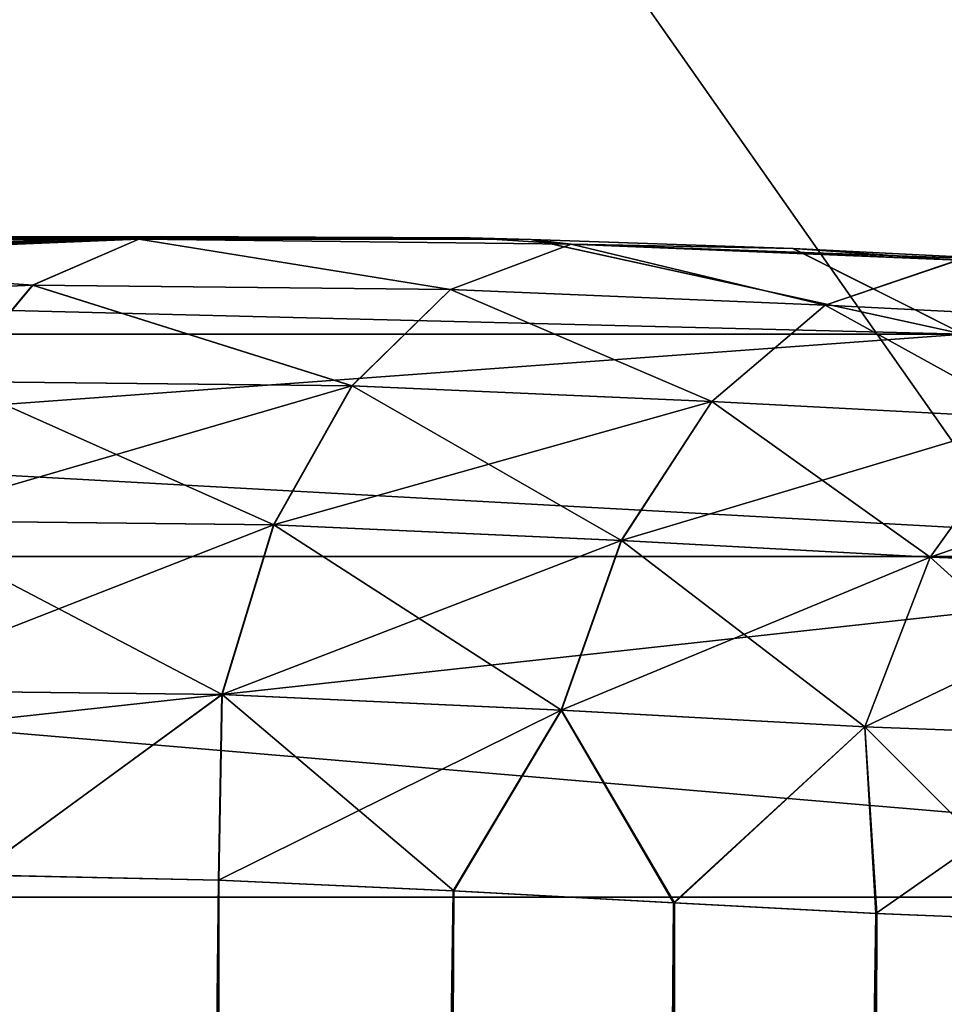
# Model space of a CAD drawing. Header units: metres. Extents: x -24 to 24, y -69 to 184.
# Tile 826 of 896: x 17.515 to 17.802, y 146.736 to 147.041. Entities that reach past the tile are written whole.
import ezdxf

# ---------------------------------------------------------------- set-up
doc = ezdxf.new("R2010")
doc.units = ezdxf.units.M
for name, color, linetype in [('611', 7, 'CONTINUOUS'), ('615', 7, 'CONTINUOUS'), ('620', 7, 'CONTINUOUS'), ('636', 7, 'CONTINUOUS'), ('637', 7, 'CONTINUOUS'), ('642', 7, 'CONTINUOUS'), ('701', 7, 'CONTINUOUS')]:
    doc.layers.add(name, color=color, linetype=linetype)

msp = doc.modelspace()

# ---------------------------------------------------------------- linework, layer by layer
at = {"layer": '611'}
for points in [[(18.075497, 146.524362, 15.009702), (16.852308, 148.267022, 14.140765), (17.36301, 146.524362, 15.828475)], [(18.74941, 146.524362, 14.158897), (16.852308, 148.267022, 14.140765), (18.075497, 146.524362, 15.009702)], [(18.020628, 148.267022, 12.61818), (16.852308, 148.267022, 14.140765), (18.74941, 146.524362, 14.158897)], [(17.36301, 146.524362, -15.828475), (16.852308, 148.267022, -14.140765), (18.075497, 146.524362, -15.009702)], [(16.852308, 148.267022, -14.140765), (18.020628, 148.267022, -12.61818), (18.075497, 146.524362, -15.009702)]]:
    msp.add_3dface(points, dxfattribs=at)
at = {"layer": '615'}
for points in [[(17.655044, 146.973468, -10.877113), (17.559201, 146.973962, -10.925954), (16.622638, 146.973102, -12.412426)], [(17.559201, 146.973962, -10.925954), (17.460753, 146.970848, -10.966347), (16.622638, 146.973102, -12.412426)], [(17.673901, 146.973033, -10.86626), (17.655044, 146.973468, -10.877113), (16.622638, 146.973102, -12.412426)], [(17.80805, 146.943591, -11.026277), (16.622638, 146.973102, -12.412426), (16.714707, 146.943591, -12.622361)], [(17.673901, 146.973033, -10.86626), (16.622638, 146.973102, -12.412426), (17.80805, 146.943591, -11.026277)], [(17.559138, 146.973961, 10.925981), (16.622642, 146.973102, 12.41242), (17.46064, 146.970842, 10.966389)], [(17.655055, 146.973468, 10.877109), (16.622642, 146.973102, 12.41242), (17.559138, 146.973961, 10.925981)], [(17.673889, 146.973033, 10.866269), (16.622642, 146.973102, 12.41242), (17.655055, 146.973468, 10.877109)], [(16.714707, 146.943591, 12.622361), (16.622642, 146.973102, 12.41242), (17.80805, 146.943591, 11.026277)], [(16.622642, 146.973102, 12.41242), (17.673889, 146.973033, 10.866269), (17.80805, 146.943591, 11.026277)], [(17.673889, 146.973033, 10.866269), (17.755243, 146.970149, 10.814143), (17.80805, 146.943591, 11.026277)], [(17.755171, 146.970152, -10.814194), (17.673901, 146.973033, -10.86626), (17.80805, 146.943591, -11.026277)], [(17.831184, 146.96638, -10.756538), (17.755171, 146.970152, -10.814194), (17.80805, 146.943591, -11.026277)], [(17.755243, 146.970149, 10.814143), (17.831378, 146.966369, 10.756382), (17.80805, 146.943591, 11.026277)], [(17.969327, 146.874581, -11.126136), (16.714707, 146.943591, -12.622361), (16.866083, 146.874581, -12.736674)], [(17.80805, 146.943591, -11.026277), (16.714707, 146.943591, -12.622361), (17.969327, 146.874581, -11.126136)], [(16.714707, 146.943591, 12.622361), (17.80805, 146.943591, 11.026277), (16.866083, 146.874581, 12.736674)], [(16.866083, 146.874581, 12.736674), (17.80805, 146.943591, 11.026277), (17.969327, 146.874581, 11.126136)], [(18.115536, 146.768882, -11.216665), (16.866083, 146.874581, -12.736674), (17.003315, 146.768882, -12.840307)], [(17.969327, 146.874581, -11.126136), (16.866083, 146.874581, -12.736674), (18.115536, 146.768882, -11.216665)], [(16.866083, 146.874581, 12.736674), (17.969327, 146.874581, 11.126136), (17.003315, 146.768882, 12.840307)], [(17.003315, 146.768882, 12.840307), (17.969327, 146.874581, 11.126136), (18.115536, 146.768882, 11.216665)], [(17.119646, 146.632476, 12.928157), (17.003315, 146.768882, 12.840307), (18.115536, 146.768882, 11.216665)], [(18.239476, 146.632476, -11.293406), (18.115536, 146.768882, -11.216665), (17.003315, 146.768882, -12.840307)], [(17.119646, 146.632476, -12.928157), (18.239476, 146.632476, -11.293406), (17.003315, 146.768882, -12.840307)], [(18.239476, 146.632476, 11.293406), (17.119646, 146.632476, 12.928157), (18.115536, 146.768882, 11.216665)]]:
    msp.add_3dface(points, dxfattribs=at)
at = {"layer": '620'}
for points in [[(17.371361, 149.969917, -0.790069), (17.6, 137.9), (17.367913, 149.969917, 0.862553)], [(17.6, 137.9), (17.515251, 137.9, 1.725102), (17.367913, 149.969917, 0.862553)], [(17.515251, 137.9, -1.725102), (17.6, 137.9), (17.371361, 149.969917, -0.790069)]]:
    msp.add_3dface(points, dxfattribs=at)
at = {"layer": '636'}
for points in [[(17.501405, 146.775826, -10.731007), (17.576941, 146.77416, -10.678634), (17.439784, 133.601745, -10.633947)], [(17.576941, 146.77416, -10.678634), (17.649751, 146.770929, -10.61908), (17.439784, 133.601745, -10.633947)], [(17.439784, 133.601745, -10.633947), (17.649751, 146.770929, -10.61908), (17.599929, 133.601745, -10.508852)], [(17.649751, 146.770929, -10.61908), (17.718111, 146.767183, -10.553311), (17.599929, 133.601745, -10.508852)], [(17.718111, 146.767183, -10.553311), (17.780881, 146.763832, -10.482318), (17.599929, 133.601745, -10.508852)], [(17.599929, 133.601745, -10.508852), (17.780881, 146.763832, -10.482318), (17.733207, 133.601745, -10.355541)], [(17.780881, 146.763832, -10.482318), (17.837404, 146.761574, -10.406975), (17.733207, 133.601745, -10.355541)], [(17.837404, 146.761574, -10.406975), (17.887543, 146.760761, -10.327654), (17.733207, 133.601745, -10.355541)], [(17.733207, 133.601745, -10.355541), (17.931198, 146.76156, -10.244597), (17.834765, 133.601745, -10.179637)], [(17.887543, 146.760761, -10.327654), (17.931198, 146.76156, -10.244597), (17.733207, 133.601745, -10.355541)]]:
    msp.add_3dface(points, dxfattribs=at)
at = {"layer": '637'}
for points in [[(17.576994, 146.774159, 10.678595), (17.501384, 146.775824, 10.73102), (17.439784, 133.601745, 10.633947)], [(17.599929, 133.601745, 10.508852), (17.576994, 146.774159, 10.678595), (17.439784, 133.601745, 10.633947)], [(17.649942, 146.770915, 10.618911), (17.576994, 146.774159, 10.678595), (17.599929, 133.601745, 10.508852)], [(17.718372, 146.767168, 10.55304), (17.649942, 146.770915, 10.618911), (17.599929, 133.601745, 10.508852)], [(17.733207, 133.601745, 10.355541), (17.718372, 146.767168, 10.55304), (17.599929, 133.601745, 10.508852)], [(17.781163, 146.763815, 10.481973), (17.718372, 146.767168, 10.55304), (17.733207, 133.601745, 10.355541)], [(17.83768, 146.76156, 10.406574), (17.781163, 146.763815, 10.481973), (17.733207, 133.601745, 10.355541)], [(17.834765, 133.601745, 10.179637), (17.83768, 146.76156, 10.406574), (17.733207, 133.601745, 10.355541)]]:
    msp.add_3dface(points, dxfattribs=at)
at = {"layer": '642'}
for points in [[(17.403781, 146.967038, -10.98573), (17.559201, 146.973962, -10.925954), (17.552274, 146.973047, -10.911285)], [(17.403781, 146.967038, -10.98573), (17.460753, 146.970848, -10.966347), (17.559201, 146.973962, -10.925954)], [(17.51923, 146.958862, -10.864918), (17.403781, 146.967038, -10.98573), (17.552274, 146.973047, -10.911285)], [(17.648867, 146.957475, -10.779425), (17.51923, 146.958862, -10.864918), (17.552274, 146.973047, -10.911285)], [(17.559201, 146.973962, -10.925954), (17.655044, 146.973468, -10.877113), (17.552274, 146.973047, -10.911285)], [(17.655044, 146.973468, -10.877113), (17.673901, 146.973033, -10.86626), (17.552274, 146.973047, -10.911285)], [(17.686342, 146.971505, -10.822171), (17.648867, 146.957475, -10.779425), (17.552274, 146.973047, -10.911285)], [(17.673901, 146.973033, -10.86626), (17.686342, 146.971505, -10.822171), (17.552274, 146.973047, -10.911285)], [(17.673901, 146.973033, -10.86626), (17.755171, 146.970152, -10.814194), (17.686342, 146.971505, -10.822171)], [(17.765158, 146.952606, -10.681135), (17.648867, 146.957475, -10.779425), (17.686342, 146.971505, -10.822171)], [(17.806534, 146.966629, -10.720007), (17.765158, 146.952606, -10.681135), (17.686342, 146.971505, -10.822171)], [(17.831184, 146.96638, -10.756538), (17.806534, 146.966629, -10.720007), (17.686342, 146.971505, -10.822171)], [(17.755171, 146.970152, -10.814194), (17.831184, 146.96638, -10.756538), (17.686342, 146.971505, -10.822171)], [(17.377196, 146.952585, -10.935647), (17.403781, 146.967038, -10.98573), (17.51923, 146.958862, -10.864918)], [(17.867646, 146.947475, -10.57168), (17.765158, 146.952606, -10.681135), (17.806534, 146.966629, -10.720007)], [(17.377196, 146.952585, -10.935647), (17.51923, 146.958862, -10.864918), (17.494357, 146.928952, -10.821333)], [(17.494357, 146.928952, -10.821333), (17.51923, 146.958862, -10.864918), (17.618352, 146.927572, -10.739582)], [(17.51923, 146.958862, -10.864918), (17.648867, 146.957475, -10.779425), (17.618352, 146.927572, -10.739582)], [(17.618352, 146.927572, -10.739582), (17.648867, 146.957475, -10.779425), (17.730001, 146.922712, -10.645313)], [(17.648867, 146.957475, -10.779425), (17.765158, 146.952606, -10.681135), (17.730001, 146.922712, -10.645313)], [(17.730001, 146.922712, -10.645313), (17.765158, 146.952606, -10.681135), (17.828685, 146.917576, -10.540041)], [(17.765158, 146.952606, -10.681135), (17.867646, 146.947475, -10.57168), (17.828685, 146.917576, -10.540041)], [(17.494357, 146.928952, -10.821333), (17.618352, 146.927572, -10.739582), (17.475002, 146.885818, -10.787015)], [(17.475002, 146.885818, -10.787015), (17.618352, 146.927572, -10.739582), (17.594033, 146.884446, -10.70857)], [(17.618352, 146.927572, -10.739582), (17.730001, 146.922712, -10.645313), (17.594033, 146.884446, -10.70857)], [(17.594033, 146.884446, -10.70857), (17.730001, 146.922712, -10.645313), (17.701913, 146.879601, -10.617646)], [(17.730001, 146.922712, -10.645313), (17.828685, 146.917576, -10.540041), (17.701913, 146.879601, -10.617646)], [(17.701913, 146.879601, -10.617646), (17.828685, 146.917576, -10.540041), (17.797746, 146.874456, -10.51562)], [(17.828685, 146.917576, -10.540041), (17.913946, 146.914438, -10.425033), (17.797746, 146.874456, -10.51562)], [(17.797746, 146.874456, -10.51562), (17.913946, 146.914438, -10.425033), (17.880784, 146.871304, -10.403759)], [(17.475002, 146.885818, -10.787015), (17.594033, 146.884446, -10.70857), (17.462818, 146.83314, -10.764891)], [(17.462818, 146.83314, -10.764891), (17.594033, 146.884446, -10.70857), (17.577984, 146.831779, -10.689035)], [(17.594033, 146.884446, -10.70857), (17.701913, 146.879601, -10.617646), (17.577984, 146.831779, -10.689035)], [(17.577984, 146.831779, -10.689035), (17.701913, 146.879601, -10.617646), (17.683291, 146.82695, -10.600497)], [(17.701913, 146.879601, -10.617646), (17.797746, 146.874456, -10.51562), (17.683291, 146.82695, -10.600497)], [(17.683291, 146.82695, -10.600497), (17.797746, 146.874456, -10.51562), (17.777467, 146.821797, -10.500501)], [(17.797746, 146.874456, -10.51562), (17.880784, 146.871304, -10.403759), (17.777467, 146.821797, -10.500501)], [(17.777467, 146.821797, -10.500501), (17.880784, 146.871304, -10.403759), (17.859384, 146.818628, -10.390342)], [(17.501405, 146.775826, -10.731007), (17.462818, 146.83314, -10.764891), (17.577984, 146.831779, -10.689035)], [(17.576941, 146.77416, -10.678634), (17.501405, 146.775826, -10.731007), (17.577984, 146.831779, -10.689035)], [(17.576941, 146.77416, -10.678634), (17.577984, 146.831779, -10.689035), (17.683291, 146.82695, -10.600497)], [(17.649751, 146.770929, -10.61908), (17.576941, 146.77416, -10.678634), (17.683291, 146.82695, -10.600497)], [(17.718111, 146.767183, -10.553311), (17.649751, 146.770929, -10.61908), (17.683291, 146.82695, -10.600497)], [(17.718111, 146.767183, -10.553311), (17.683291, 146.82695, -10.600497), (17.777467, 146.821797, -10.500501)], [(17.780881, 146.763832, -10.482318), (17.718111, 146.767183, -10.553311), (17.777467, 146.821797, -10.500501)], [(17.780881, 146.763832, -10.482318), (17.777467, 146.821797, -10.500501), (17.859384, 146.818628, -10.390342)], [(17.837404, 146.761574, -10.406975), (17.780881, 146.763832, -10.482318), (17.859384, 146.818628, -10.390342)]]:
    msp.add_3dface(points, dxfattribs=at)
at = {"layer": '701'}
for points in [[(17.403779, 146.967038, 10.98573), (17.519324, 146.958865, 10.864863), (17.552252, 146.97305, 10.911296)], [(17.46064, 146.970842, 10.966389), (17.403779, 146.967038, 10.98573), (17.552252, 146.97305, 10.911296)], [(17.559138, 146.973961, 10.925981), (17.46064, 146.970842, 10.966389), (17.552252, 146.97305, 10.911296)], [(17.519324, 146.958865, 10.864863), (17.648934, 146.957472, 10.779377), (17.552252, 146.97305, 10.911296)], [(17.655055, 146.973468, 10.877109), (17.559138, 146.973961, 10.925981), (17.552252, 146.97305, 10.911296)], [(17.655055, 146.973468, 10.877109), (17.552252, 146.97305, 10.911296), (17.686303, 146.971506, 10.822201)], [(17.552252, 146.97305, 10.911296), (17.648934, 146.957472, 10.779377), (17.686303, 146.971506, 10.822201)], [(17.673889, 146.973033, 10.866269), (17.655055, 146.973468, 10.877109), (17.686303, 146.971506, 10.822201)], [(17.755243, 146.970149, 10.814143), (17.673889, 146.973033, 10.866269), (17.686303, 146.971506, 10.822201)], [(17.648934, 146.957472, 10.779377), (17.765191, 146.952597, 10.681106), (17.686303, 146.971506, 10.822201)], [(17.686303, 146.971506, 10.822201), (17.765191, 146.952597, 10.681106), (17.806473, 146.966625, 10.720068)], [(17.755243, 146.970149, 10.814143), (17.686303, 146.971506, 10.822201), (17.806473, 146.966625, 10.720068)], [(17.831378, 146.966369, 10.756382), (17.755243, 146.970149, 10.814143), (17.806473, 146.966625, 10.720068)], [(17.519324, 146.958865, 10.864863), (17.403779, 146.967038, 10.98573), (17.377313, 146.952596, 10.935595)], [(17.765191, 146.952597, 10.681106), (17.867648, 146.947474, 10.571679), (17.806473, 146.966625, 10.720068)], [(17.519324, 146.958865, 10.864863), (17.377313, 146.952596, 10.935595), (17.494455, 146.928955, 10.821277)], [(17.618423, 146.927568, 10.73953), (17.519324, 146.958865, 10.864863), (17.494455, 146.928955, 10.821277)], [(17.648934, 146.957472, 10.779377), (17.519324, 146.958865, 10.864863), (17.618423, 146.927568, 10.73953)], [(17.730039, 146.922703, 10.645279), (17.648934, 146.957472, 10.779377), (17.618423, 146.927568, 10.73953)], [(17.765191, 146.952597, 10.681106), (17.648934, 146.957472, 10.779377), (17.730039, 146.922703, 10.645279)], [(17.828693, 146.917575, 10.540034), (17.765191, 146.952597, 10.681106), (17.730039, 146.922703, 10.645279)], [(17.867648, 146.947474, 10.571679), (17.765191, 146.952597, 10.681106), (17.828693, 146.917575, 10.540034)], [(17.594103, 146.884443, 10.708518), (17.494455, 146.928955, 10.821277), (17.475099, 146.885821, 10.786959)], [(17.618423, 146.927568, 10.73953), (17.494455, 146.928955, 10.821277), (17.594103, 146.884443, 10.708518)], [(17.701952, 146.879592, 10.617612), (17.618423, 146.927568, 10.73953), (17.594103, 146.884443, 10.708518)], [(17.730039, 146.922703, 10.645279), (17.618423, 146.927568, 10.73953), (17.701952, 146.879592, 10.617612)], [(17.797755, 146.874455, 10.515611), (17.730039, 146.922703, 10.645279), (17.701952, 146.879592, 10.617612)], [(17.828693, 146.917575, 10.540034), (17.730039, 146.922703, 10.645279), (17.797755, 146.874455, 10.515611)], [(17.880773, 146.871304, 10.403776), (17.828693, 146.917575, 10.540034), (17.797755, 146.874455, 10.515611)], [(17.578051, 146.831776, 10.688987), (17.475099, 146.885821, 10.786959), (17.462908, 146.833142, 10.764838)], [(17.594103, 146.884443, 10.708518), (17.475099, 146.885821, 10.786959), (17.578051, 146.831776, 10.688987)], [(17.683327, 146.826942, 10.600465), (17.594103, 146.884443, 10.708518), (17.578051, 146.831776, 10.688987)], [(17.701952, 146.879592, 10.617612), (17.594103, 146.884443, 10.708518), (17.683327, 146.826942, 10.600465)], [(17.777474, 146.821795, 10.500494), (17.701952, 146.879592, 10.617612), (17.683327, 146.826942, 10.600465)], [(17.797755, 146.874455, 10.515611), (17.701952, 146.879592, 10.617612), (17.777474, 146.821795, 10.500494)], [(17.859372, 146.818627, 10.390362), (17.797755, 146.874455, 10.515611), (17.777474, 146.821795, 10.500494)], [(17.880773, 146.871304, 10.403776), (17.797755, 146.874455, 10.515611), (17.859372, 146.818627, 10.390362)], [(17.501384, 146.775824, 10.73102), (17.578051, 146.831776, 10.688987), (17.462908, 146.833142, 10.764838)], [(17.501384, 146.775824, 10.73102), (17.576994, 146.774159, 10.678595), (17.578051, 146.831776, 10.688987)], [(17.576994, 146.774159, 10.678595), (17.649942, 146.770915, 10.618911), (17.578051, 146.831776, 10.688987)], [(17.649942, 146.770915, 10.618911), (17.683327, 146.826942, 10.600465), (17.578051, 146.831776, 10.688987)], [(17.649942, 146.770915, 10.618911), (17.718372, 146.767168, 10.55304), (17.683327, 146.826942, 10.600465)], [(17.718372, 146.767168, 10.55304), (17.777474, 146.821795, 10.500494), (17.683327, 146.826942, 10.600465)], [(17.718372, 146.767168, 10.55304), (17.781163, 146.763815, 10.481973), (17.777474, 146.821795, 10.500494)], [(17.83768, 146.76156, 10.406574), (17.859372, 146.818627, 10.390362), (17.777474, 146.821795, 10.500494)], [(17.781163, 146.763815, 10.481973), (17.83768, 146.76156, 10.406574), (17.777474, 146.821795, 10.500494)]]:
    msp.add_3dface(points, dxfattribs=at)

doc.saveas('drawing.dxf')
